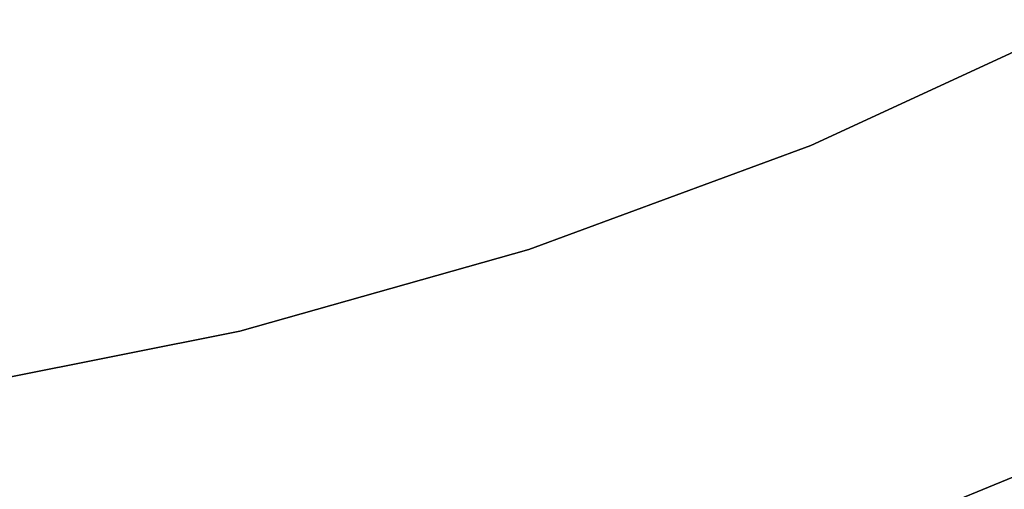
# Model space of a CAD drawing. Extents: x -189 to 189, y -189 to 189.
# Tile 378 of 591: x 6.61 to 16.26, y -38.02 to -33.42. Entities that reach past the tile are written whole.
import ezdxf

# ---------------------------------------------------------------- set-up
doc = ezdxf.new("R2010")
doc.units = 0
doc.header["$LTSCALE"] = 25.4
doc.layers.get('0').update_dxf_attribs({"linetype": 'CONTINUOUS'})

# ---------------------------------------------------------------- blocks, each defined once
blk = doc.blocks.new('CAMELEON-KENAI-C-12244_STL')
at = {"color": 0}
for p, q in [((14.3661, -34.6516, -4), (17.0401, -33.4189, -4)), ((17.0401, -33.4189, -2), (14.3661, -34.6516, -2)), ((17.0401, -33.4189, -2), (14.3661, -34.6516, -2)), ((14.3661, -34.6516, -4), (17.0401, -33.4189, -4)), ((11.6036, -35.6707, -4), (14.3661, -34.6516, -4)), ((14.3661, -34.6516, -2), (11.6036, -35.6707, -2)), ((14.3661, -34.6516, -2), (11.6036, -35.6707, -2)), ((11.6036, -35.6707, -4), (14.3661, -34.6516, -4)), ((14.3661, -34.6516, -2), (14.3661, -34.6516, -4)), ((14.3661, -34.6516, -2), (14.3661, -34.6516, -4)), ((8.7696, -36.47, -4), (11.6036, -35.6707, -4)), ((11.6036, -35.6707, -2), (8.7696, -36.47, -2)), ((11.6036, -35.6707, -2), (8.7696, -36.47, -2)), ((8.7696, -36.47, -4), (11.6036, -35.6707, -4)), ((11.6036, -35.6707, -2), (11.6036, -35.6707, -4)), ((11.6036, -35.6707, -2), (11.6036, -35.6707, -4)), ((5.8817, -37.0444, -4), (8.7696, -36.47, -4)), ((8.7696, -36.47, -2), (5.8817, -37.0444, -2)), ((8.7696, -36.47, -2), (5.8817, -37.0444, -2)), ((5.8817, -37.0444, -4), (8.7696, -36.47, -4)), ((8.7696, -36.47, -2), (8.7696, -36.47, -4)), ((8.7696, -36.47, -2), (8.7696, -36.47, -4)), ((16.3473, -37.8976, -2), (14.8949, -38.4911, -2)), ((14.8949, -38.4911, -4), (16.3473, -37.8976, -4)), ((14.8949, -38.4911, -4), (16.3473, -37.8976, -4)), ((16.3473, -37.8976, -2), (14.8949, -38.4911, -2))]:
    blk.add_line(p, q, dxfattribs=at)

msp = doc.modelspace()

# ---------------------------------------------------------------- block references
at = {"color": 0}
msp.add_blockref('CAMELEON-KENAI-C-12244_STL', (0, 0), dxfattribs=at)

doc.saveas('drawing.dxf')
